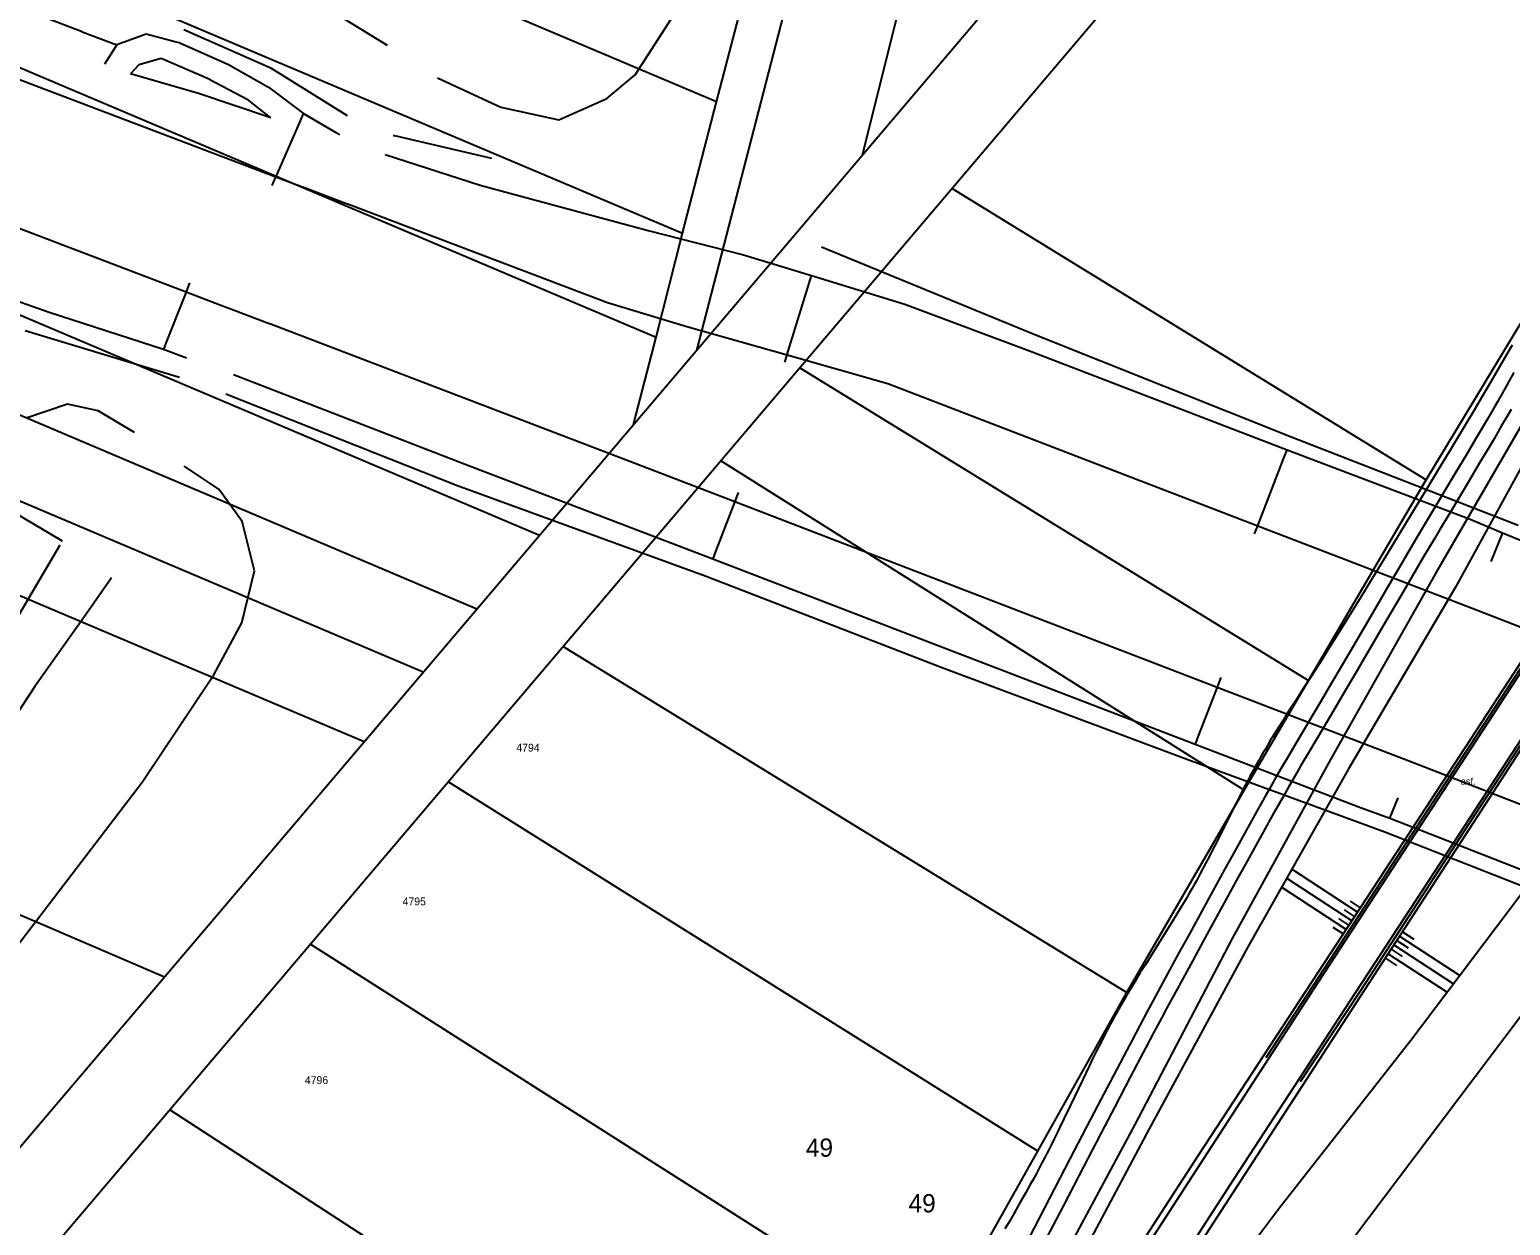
# Model space of a CAD drawing. Extents: x -540150 to -533593, y -1185082 to -1180066.
# Drawn here: x -536055.6 to -535913.7, y -1182460.3 to -1182345.7 of the extents above; entities that cross this region are included whole.
import ezdxf

# ---------------------------------------------------------------- set-up
doc = ezdxf.new("R2010")
doc.units = 0
for name, color, linetype in [('KN_HRAN_PARCEL', 7, 'Continuous'), ('KN_PARC_Č', 7, 'Continuous'), ('rámeček', 7, 'Continuous'), ('Vrstva 10', 7, 'Continuous'), ('Vrstva 14', 7, 'Continuous'), ('Vrstva 15', 7, 'Continuous'), ('Vrstva 40', 7, 'Continuous'), ('Vrstva 9', 7, 'Continuous')]:
    doc.layers.add(name, color=color, linetype=linetype)

msp = doc.modelspace()

# ---------------------------------------------------------------- linework, layer by layer
at = {"layer": 'KN_HRAN_PARCEL'}
for p, q in [((-535989.8, -1182352.58), (-536161.48, -1182279.94)), ((-535967.59, -1182283.08), (-535991.72, -1182376.4)), ((-535975.83, -1182357.68), (-535957.58, -1182285.01)), ((-536169.4, -1182290.52), (-535993.07, -1182365.17)), ((-536175.67, -1182298.88), (-535995.6, -1182375.13)), ((-535921.79, -1182388.8), (-535885.01, -1182327.85)), ((-535989.8, -1182352.58), (-535986.76, -1182340.88)), ((-535993.07, -1182365.17), (-535989.8, -1182352.58)), ((-536095.07, -1182356.68), (-536006.77, -1182394.12)), ((-535967.21, -1182360.88), (-535921.79, -1182388.8)), ((-536099.05, -1182364.58), (-536012.77, -1182401.18)), ((-535995.6, -1182375.13), (-535993.07, -1182365.17)), ((-536017.92, -1182407.25), (-536100.88, -1182372.05)), ((-535997.77, -1182383.51), (-535995.6, -1182375.13)), ((-535981.81, -1182378.07), (-535933.06, -1182408.02)), ((-536105.96, -1182378.94), (-536023.57, -1182413.89)), ((-535939.22, -1182418.54), (-535989.38, -1182386.99)), ((-535933.06, -1182408.02), (-535921.79, -1182388.8)), ((-536121.6, -1182402.61), (-536042.7, -1182436.42)), ((-536004.5, -1182404.78), (-535950.48, -1182437.94)), ((-535939.22, -1182418.54), (-535933.06, -1182408.02)), ((-535959.02, -1182453.15), (-536015.51, -1182417.75)), ((-535950.48, -1182437.94), (-535939.22, -1182418.54)), ((-536028.72, -1182433.3), (-535969.16, -1182471.21)), ((-535959.02, -1182453.15), (-535950.48, -1182437.94)), ((-535911.32, -1182438.35), (-535928.75, -1182461.47)), ((-535979.94, -1182489.62), (-536042.2, -1182449.19)), ((-535969.16, -1182471.21), (-535959.02, -1182453.15))]:
    msp.add_line(p, q, dxfattribs=at)
at = {"layer": 'rámeček'}
msp.add_lwpolyline([(-536738.71, -1183256.04), (-536957.47, -1183070.27), (-535604.64, -1181477.18), (-535385.87, -1181662.95)], close=True, dxfattribs=at)
msp.add_lwpolyline([(-535379.29, -1181668.54), (-536732.12, -1183261.63), (-536513.36, -1183447.4), (-535160.52, -1181854.31)], dxfattribs=at)
at = {"layer": 'Vrstva 10'}
for p, q in [((-535910.2, -1182403.36), (-535921.21, -1182420.24)), ((-535918.12, -1182422), (-535907.18, -1182405.2)), ((-535921.21, -1182420.24), (-535932.2, -1182437.04)), ((-535929.07, -1182438.75), (-535918.12, -1182422)), ((-535932.2, -1182437.04), (-535943.13, -1182453.88)), ((-535940.15, -1182455.74), (-535929.07, -1182438.75)), ((-535943.13, -1182453.88), (-535953.96, -1182470.55)), ((-535951, -1182472.45), (-535940.15, -1182455.74))]:
    msp.add_line(p, q, dxfattribs=at)
for points in [[(-535913.39, -1182378.52), (-535913.83, -1182379.33), (-535914.06, -1182379.73), (-535914.51, -1182380.53), (-535914.97, -1182381.33), (-535915.27, -1182381.86), (-535915.89, -1182382.92), (-535916.59, -1182384.12), (-535917.05, -1182384.91), (-535918, -1182386.5), (-535918.94, -1182388.08), (-535920.84, -1182391.24), (-535921.79, -1182392.82), (-535922.26, -1182393.62), (-535923.33, -1182395.43), (-535924.04, -1182396.64), (-535925.47, -1182399.06), (-535926.88, -1182401.48), (-535928.77, -1182404.72), (-535929.71, -1182406.34), (-535931.14, -1182408.76), (-535931.85, -1182409.97), (-535934.29, -1182414.07), (-535935.09, -1182415.44), (-535935.49, -1182416.13), (-535936.29, -1182417.5), (-535936.82, -1182418.42), (-535937.17, -1182419.04), (-535937.86, -1182420.27), (-535938.38, -1182421.19), (-535939.41, -1182423.04), (-535940.43, -1182424.9), (-535941.12, -1182426.14), (-535942.47, -1182428.62), (-535944.49, -1182432.31), (-535945.49, -1182434.15), (-535947, -1182436.92), (-535947.99, -1182438.77), (-535948.49, -1182439.7), (-535949.23, -1182441.09), (-535949.98, -1182442.51), (-535950.48, -1182443.45), (-535951.48, -1182445.35), (-535952.97, -1182448.19), (-535953.96, -1182450.09), (-535955.93, -1182453.88), (-535957.89, -1182457.66), (-535958.87, -1182459.55), (-535959.85, -1182461.43)], [(-535913.66, -1182382.07), (-535913.97, -1182382.6), (-535914.59, -1182383.67), (-535915.28, -1182384.86), (-535915.75, -1182385.66), (-535916.7, -1182387.25), (-535917.64, -1182388.83), (-535919.54, -1182392), (-535920.49, -1182393.58), (-535920.96, -1182394.38), (-535922.04, -1182396.19), (-535922.75, -1182397.4), (-535924.17, -1182399.82), (-535925.59, -1182402.24), (-535927.47, -1182405.48), (-535928.42, -1182407.09), (-535929.84, -1182409.51), (-535930.55, -1182410.72), (-535932.99, -1182414.82), (-535933.79, -1182416.19), (-535934.19, -1182416.87), (-535934.99, -1182418.25), (-535935.51, -1182419.17), (-535935.86, -1182419.78), (-535936.56, -1182421.01), (-535937.07, -1182421.93), (-535938.1, -1182423.78), (-535939.12, -1182425.63), (-535939.8, -1182426.87), (-535941.16, -1182429.34), (-535943.17, -1182433.02), (-535944.17, -1182434.87), (-535945.67, -1182437.63), (-535946.67, -1182439.48), (-535947.17, -1182440.41), (-535947.91, -1182441.8), (-535948.66, -1182443.21), (-535949.16, -1182444.16), (-535950.16, -1182446.05), (-535951.64, -1182448.89), (-535952.63, -1182450.78), (-535954.6, -1182454.58), (-535956.56, -1182458.36), (-535957.54, -1182460.25), (-535958.53, -1182462.13)]]:
    msp.add_lwpolyline(points, dxfattribs=at)
at = {"layer": 'Vrstva 14'}
for p, q in [((-536050.61, -1182345.86), (-536074.56, -1182336.7)), ((-536026.91, -1182343.76), (-536021.37, -1182347.16)), ((-535997.59, -1182349.99), (-535994.12, -1182344.59)), ((-535997.59, -1182349.99), (-535994.12, -1182344.59)), ((-536050.61, -1182345.86), (-536047.27, -1182347.11)), ((-536044.47, -1182346.09), (-536047.27, -1182347.11)), ((-536041.58, -1182346.85), (-536044.47, -1182346.09)), ((-536041.3, -1182346.92), (-536041.58, -1182346.85)), ((-536041.25, -1182346.93), (-536041.3, -1182346.92)), ((-536032.45, -1182349.37), (-536040.86, -1182345.68)), ((-536047.27, -1182347.11), (-536048.45, -1182348.98)), ((-536043.04, -1182348.43), (-536045.16, -1182349.03)), ((-536038.35, -1182350.44), (-536043.04, -1182348.43)), ((-536045.16, -1182349.03), (-536045.98, -1182349.91)), ((-536025.18, -1182353.93), (-536032.45, -1182349.37)), ((-536039.45, -1182351.79), (-536045.98, -1182349.91)), ((-536038.35, -1182350.44), (-536034.78, -1182352.33)), ((-536016.55, -1182350.29), (-536010.47, -1182353.08)), ((-536000.32, -1182352.27), (-535997.59, -1182349.99)), ((-536032.51, -1182354.11), (-536039.45, -1182351.79)), ((-536032.51, -1182354.11), (-536034.78, -1182352.33)), ((-536004.91, -1182354.3), (-536000.32, -1182352.27)), ((-536029.68, -1182354.39), (-536029.38, -1182353.7)), ((-536010.47, -1182353.08), (-536004.91, -1182354.3)), ((-536031.89, -1182359.45), (-536029.68, -1182354.39)), ((-536026.24, -1182355.56), (-536025.93, -1182355.75)), ((-536020.79, -1182355.79), (-536020.66, -1182355.82)), ((-536020.66, -1182355.82), (-536011.37, -1182357.99)), ((-536021.56, -1182357.61), (-536012.45, -1182360.55)), ((-536032.4, -1182360.61), (-536032.03, -1182359.76)), ((-536032.03, -1182359.76), (-536031.89, -1182359.45)), ((-536029.58, -1182360.69), (-536029.2, -1182360.83)), ((-536029.2, -1182360.83), (-536025.37, -1182362.28)), ((-536012.45, -1182360.55), (-535996.35, -1182364.91)), ((-536025.37, -1182362.28), (-536024.98, -1182362.43)), ((-536024.98, -1182362.43), (-536000.25, -1182371.81)), ((-535996.35, -1182364.91), (-535987.22, -1182367.24)), ((-535996.35, -1182364.91), (-535987.22, -1182367.24)), ((-535979.76, -1182366.49), (-535959.14, -1182374.95)), ((-535987.22, -1182367.24), (-535980.7, -1182369.23)), ((-535980.7, -1182369.23), (-535971.76, -1182371.98)), ((-536040.64, -1182370.78), (-536040.74, -1182371.05)), ((-536040.33, -1182369.94), (-536040.64, -1182370.78)), ((-536053.77, -1182372.76), (-536057.03, -1182371.61)), ((-536037.07, -1182372.15), (-536036.69, -1182372.29)), ((-536036.69, -1182372.29), (-536032.85, -1182373.75)), ((-536000.25, -1182371.81), (-535992.66, -1182374.12)), ((-536000.25, -1182371.81), (-535992.66, -1182374.12)), ((-535971.76, -1182371.98), (-535959.55, -1182376.55)), ((-536032.85, -1182373.75), (-536032.46, -1182373.9)), ((-536032.46, -1182373.9), (-535997.7, -1182387.16)), ((-536041.5, -1182378.93), (-536056.07, -1182374.51)), ((-535959.14, -1182374.95), (-535934.64, -1182384.73)), ((-535983.27, -1182377.53), (-535983.05, -1182376.84)), ((-535983.05, -1182376.84), (-535982.94, -1182376.47)), ((-535959.55, -1182376.55), (-535935.13, -1182385.92)), ((-536041.27, -1182379), (-536041.5, -1182378.93)), ((-536036.09, -1182378.72), (-536035.69, -1182378.87)), ((-536035.69, -1182378.87), (-536013.88, -1182387.29)), ((-536014.71, -1182389.36), (-536036.82, -1182380.58)), ((-535910.9, -1182380.53), (-535920.92, -1182397.85)), ((-536052.01, -1182381.54), (-536055.96, -1182382.89)), ((-536049.07, -1182382.2), (-536052.01, -1182381.54)), ((-536045.59, -1182384.28), (-536049.07, -1182382.2)), ((-535909.35, -1182381.51), (-535918.99, -1182399.09)), ((-535937.8, -1182392.87), (-535935.4, -1182386.62)), ((-535935.4, -1182386.62), (-535935.13, -1182385.92)), ((-535935.13, -1182385.92), (-535917.58, -1182392.59)), ((-536037.49, -1182389.7), (-536040.82, -1182387.48)), ((-536013.88, -1182387.29), (-535990.17, -1182396.38)), ((-536013.88, -1182387.29), (-535990.17, -1182396.38)), ((-536052.48, -1182394.69), (-536062.84, -1182388.57)), ((-535990.79, -1182398.06), (-536014.71, -1182389.36)), ((-535990.79, -1182398.06), (-536014.71, -1182389.36)), ((-536035.26, -1182392.8), (-536037.49, -1182389.7)), ((-535988.06, -1182390.87), (-535989.9, -1182395.68)), ((-535987.73, -1182390.03), (-535988.06, -1182390.87)), ((-536034.1, -1182397.54), (-536035.26, -1182392.8)), ((-535938.23, -1182393.97), (-535937.93, -1182393.21)), ((-535937.93, -1182393.21), (-535937.8, -1182392.87)), ((-535917.58, -1182392.59), (-535914.48, -1182393.87)), ((-535914.48, -1182393.87), (-535915.58, -1182396.64)), ((-535914.48, -1182393.87), (-535911.4, -1182395.13)), ((-536054.95, -1182398.83), (-536052.71, -1182395.02)), ((-535989.9, -1182395.68), (-535990.17, -1182396.38)), ((-535990.17, -1182396.38), (-535967.74, -1182404.99)), ((-536035.3, -1182402.52), (-536034.1, -1182397.54)), ((-535968.27, -1182406.78), (-535990.79, -1182398.06)), ((-535920.92, -1182397.85), (-535930.97, -1182415.61)), ((-536059.41, -1182406.42), (-536054.95, -1182398.83)), ((-536047.79, -1182398.21), (-536050.23, -1182401.67)), ((-535918.99, -1182399.09), (-535929.28, -1182416.58)), ((-536050.23, -1182401.67), (-536055.14, -1182408.6)), ((-536037.98, -1182407.5), (-536035.3, -1182402.52)), ((-535921.77, -1182420.13), (-535910.66, -1182403.19)), ((-535967.74, -1182404.99), (-535943.94, -1182414.13)), ((-535906.78, -1182405.42), (-535917.66, -1182422.29)), ((-536038.71, -1182408.59), (-536037.98, -1182407.5)), ((-535944.63, -1182415.65), (-535968.27, -1182406.78)), ((-535941.48, -1182407.76), (-535941.83, -1182408.66)), ((-536055.14, -1182408.6), (-536066.01, -1182425.14)), ((-536044.85, -1182417.79), (-536038.71, -1182408.59)), ((-535943.94, -1182414.13), (-535928.33, -1182420.12)), ((-535925.76, -1182422.58), (-535944.63, -1182415.65)), ((-535930.97, -1182415.61), (-535940.38, -1182432.75)), ((-535929.28, -1182416.58), (-535938.93, -1182433.63)), ((-536057.77, -1182434.69), (-536044.85, -1182417.79)), ((-535925.27, -1182421.22), (-535924.47, -1182419.28)), ((-535932.73, -1182436.89), (-535921.77, -1182420.13)), ((-535928.33, -1182420.12), (-535925.27, -1182421.22)), ((-535925.27, -1182421.22), (-535922.15, -1182422.45)), ((-535917.66, -1182422.29), (-535928.55, -1182439.01)), ((-535897.74, -1182433.62), (-535925.76, -1182422.58)), ((-535922.15, -1182422.45), (-535897.33, -1182432.14)), ((-535923.25, -1182442.52), (-535911.43, -1182426.84)), ((-535940.38, -1182432.75), (-535949.73, -1182450.6)), ((-535938.93, -1182433.63), (-535948.34, -1182451)), ((-535943.6, -1182453.54), (-535932.73, -1182436.89)), ((-535928.55, -1182439.01), (-535939.54, -1182455.96)), ((-535935.9, -1182458.65), (-535923.25, -1182442.52)), ((-535949.73, -1182450.6), (-535959.03, -1182467.93)), ((-535948.34, -1182451), (-535957.67, -1182468.54)), ((-535954.5, -1182470.32), (-535943.6, -1182453.54)), ((-535939.54, -1182455.96), (-535950.49, -1182472.74)), ((-535947.9, -1182474.55), (-535935.9, -1182458.65))]:
    msp.add_line(p, q, dxfattribs=at)
for points in [[(-536067.67, -1182346.24), (-536032.03, -1182359.76), (-536029.58, -1182360.69)], [(-536041.25, -1182346.93), (-536036.58, -1182349), (-536032.75, -1182351.18), (-536029.38, -1182353.7), (-536026.24, -1182355.56)], [(-536072.25, -1182358.73), (-536040.64, -1182370.78), (-536037.07, -1182372.15)], [(-535982.94, -1182376.47), (-535980.92, -1182369.95), (-535980.7, -1182369.23)], [(-536040.74, -1182371.05), (-536042.56, -1182375.61), (-536042.81, -1182376.32)], [(-536040.61, -1182377.13), (-536042.81, -1182376.32), (-536053.77, -1182372.76)], [(-535992.66, -1182374.12), (-535983.05, -1182376.84), (-535973.4, -1182379.57)], [(-535913.55, -1182375.89), (-535914.05, -1182376.77), (-535914.41, -1182377.37), (-535915.11, -1182378.58), (-535915.82, -1182379.78), (-535916.29, -1182380.59), (-535917.24, -1182382.19), (-535917.96, -1182383.39), (-535919.39, -1182385.79), (-535920.84, -1182388.18), (-535921.8, -1182389.77), (-535923.74, -1182392.96), (-535925.66, -1182396.12), (-535926.62, -1182397.7), (-535928.07, -1182400.06), (-535929.04, -1182401.64), (-535929.52, -1182402.42), (-535930.25, -1182403.6), (-535931.24, -1182405.17), (-535931.73, -1182405.95), (-535932.47, -1182407.12), (-535933.22, -1182408.29), (-535933.6, -1182408.87), (-535934.17, -1182409.77), (-535934.94, -1182410.95), (-535935.32, -1182411.55), (-535935.89, -1182412.44), (-535936.17, -1182412.89), (-535936.54, -1182413.49), (-535936.73, -1182413.8), (-535937, -1182414.25), (-535937.27, -1182414.71), (-535937.4, -1182414.93), (-535937.67, -1182415.39), (-535937.84, -1182415.7), (-535938.18, -1182416.31), (-535938.35, -1182416.62), (-535938.68, -1182417.24), (-535939.01, -1182417.86), (-535939.23, -1182418.27), (-535939.65, -1182419.1)], [(-535973.4, -1182379.57), (-535937.93, -1182393.21), (-535917.39, -1182401.1)], [(-535934.64, -1182384.73), (-535912.99, -1182393.16)], [(-535997.7, -1182387.16), (-535988.06, -1182390.87), (-535941.83, -1182408.66), (-535923.09, -1182415.87)], [(-535997.7, -1182387.16), (-535988.06, -1182390.87), (-535941.83, -1182408.66), (-535923.09, -1182415.87)], [(-535917.39, -1182401.1), (-535889.23, -1182412.03), (-535844.55, -1182429.36), (-535842.91, -1182429.99)], [(-535941.83, -1182408.66), (-535943.67, -1182413.43), (-535943.94, -1182414.13)], [(-535923.09, -1182415.87), (-535895.22, -1182426.73), (-535885.95, -1182430.35)], [(-535939.65, -1182419.1), (-535939.97, -1182419.73), (-535940.6, -1182420.98), (-535941.44, -1182422.66), (-535941.87, -1182423.5), (-535942.29, -1182424.33), (-535942.5, -1182424.75)], [(-535942.5, -1182424.75), (-535942.94, -1182425.58), (-535943.16, -1182425.99), (-535943.49, -1182426.61), (-535943.82, -1182427.23), (-535944, -1182427.54), (-535944.26, -1182428.01), (-535944.44, -1182428.33), (-535944.81, -1182428.96), (-535945, -1182429.27), (-535945.37, -1182429.9), (-535945.75, -1182430.52), (-535946, -1182430.94), (-535946.51, -1182431.77), (-535946.9, -1182432.38), (-535947.67, -1182433.62), (-535948.7, -1182435.27), (-535949.22, -1182436.1), (-535949.73, -1182436.92), (-535949.98, -1182437.34), (-535950.48, -1182438.17), (-535950.72, -1182438.59), (-535951.09, -1182439.22), (-535951.45, -1182439.86), (-535951.62, -1182440.17), (-535951.87, -1182440.63), (-535952.04, -1182440.94), (-535952.37, -1182441.56), (-535952.53, -1182441.87), (-535952.85, -1182442.49), (-535953.17, -1182443.12), (-535953.38, -1182443.53), (-535953.79, -1182444.37), (-535954.1, -1182445), (-535954.7, -1182446.26), (-535955.91, -1182448.79), (-535956.51, -1182450.06), (-535956.92, -1182450.9), (-535957.12, -1182451.32), (-535957.43, -1182451.95), (-535957.74, -1182452.57), (-535957.9, -1182452.88), (-535958.15, -1182453.37), (-535958.31, -1182453.69), (-535958.65, -1182454.32), (-535958.82, -1182454.64), (-535959.15, -1182455.28), (-535959.5, -1182455.91), (-535959.73, -1182456.33), (-535960.19, -1182457.17), (-535960.72, -1182458.11), (-535961.08, -1182458.73), (-535961.32, -1182459.15), (-535961.8, -1182459.98), (-535962.16, -1182460.6)]]:
    msp.add_lwpolyline(points, dxfattribs=at)
at = {"layer": 'Vrstva 15'}
for p, q in [((-535928.38, -1182430.23), (-535934.67, -1182426.11)), ((-535929.47, -1182431.9), (-535935.66, -1182427.85)), ((-535928.92, -1182431.07), (-535935.17, -1182426.98)), ((-535928.1, -1182429.81), (-535929.06, -1182429.19)), ((-535928.65, -1182430.65), (-535929.61, -1182430.02)), ((-535929.75, -1182432.32), (-535930.7, -1182431.7)), ((-535929.2, -1182431.48), (-535930.15, -1182430.86)), ((-535924.07, -1182432.13), (-535922.99, -1182432.83)), ((-535924.88, -1182433.38), (-535919.17, -1182437.11)), ((-535924.61, -1182432.96), (-535923.53, -1182433.67)), ((-535924.34, -1182432.54), (-535918.56, -1182436.31)), ((-535925.7, -1182434.64), (-535924.63, -1182435.34)), ((-535925.43, -1182434.22), (-535919.77, -1182437.91)), ((-535925.16, -1182433.8), (-535924.08, -1182434.5))]:
    msp.add_line(p, q, dxfattribs=at)
at = {"layer": 'Vrstva 9'}
for p, q in [((-535910.16, -1182402.88), (-535921.16, -1182419.71)), ((-535917.72, -1182421.82), (-535906.25, -1182404.28)), ((-535921.16, -1182419.71), (-535932.08, -1182436.44)), ((-535928.03, -1182437.67), (-535917.72, -1182421.82)), ((-535932.08, -1182436.44), (-535937.16, -1182444.2)), ((-535933.85, -1182446.47), (-535928.03, -1182437.67))]:
    msp.add_line(p, q, dxfattribs=at)

# ---------------------------------------------------------------- texts
at = {"layer": 'KN_PARC_Č'}
for s, p in [('4794', (-536008.99, -1182414.85)), ('4795', (-536019.89, -1182429.58)), ('4796', (-536029.26, -1182446.71))]:
    msp.add_text(s, height=0.75, dxfattribs=at).set_placement(p)
at = {"layer": 'Vrstva 14'}
for p in [(-535981.24, -1182453.68), (-535971.4, -1182459.01)]:
    msp.add_text('49', height=1.75, dxfattribs=at).set_placement(p)
at = {"layer": 'Vrstva 40'}
msp.add_text('asf.', height=0.65, dxfattribs=at).set_placement((-535918.47, -1182418.02))

doc.saveas('drawing.dxf')
